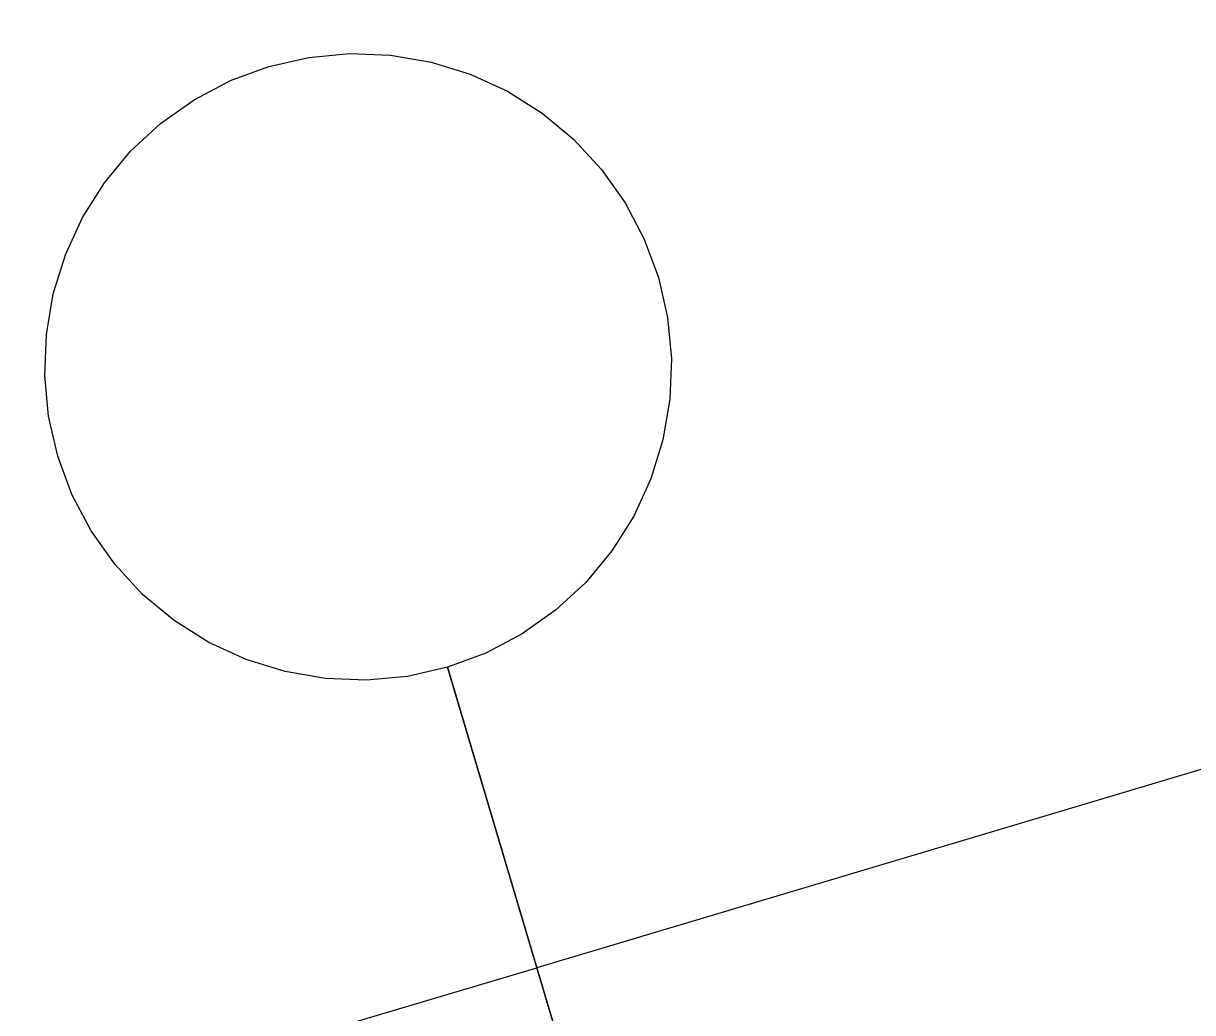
# Model space of a CAD drawing. Extents: x 6540402 to 6566579, y 5525343 to 5532423.
# Drawn here: x 6562564.328 to 6562565.26, y 5529667.193 to 5529667.982 of the extents above; entities that cross this region are included whole.
import ezdxf

# ---------------------------------------------------------------- set-up
doc = ezdxf.new("R2010")
doc.units = 0
doc.layers.add('IR_ps_geometria', color=7, linetype='Continuous')
doc.layers.add('TOR_PS_T-tory projektowane', color=7, linetype='Continuous')

msp = doc.modelspace()

# ---------------------------------------------------------------- linework, layer by layer
at = {"layer": 'IR_ps_geometria'}
msp.add_lwpolyline([(6562564.80828, 5529666.98956), (6562564.66583, 5529667.46884), (6562564.63394, 5529667.46159), (6562564.60138, 5529667.45857), (6562564.5687, 5529667.45982), (6562564.53647, 5529667.46533), (6562564.50523, 5529667.475), (6562564.47552, 5529667.48866), (6562564.44784, 5529667.50609), (6562564.42268, 5529667.52698), (6562564.40046, 5529667.55097), (6562564.38156, 5529667.57766), (6562564.36631, 5529667.60658), (6562564.35496, 5529667.63725), (6562564.34772, 5529667.66914), (6562564.34469, 5529667.7017), (6562564.34595, 5529667.73438), (6562564.35146, 5529667.76661), (6562564.36112, 5529667.79785), (6562564.37479, 5529667.82756), (6562564.39221, 5529667.85524), (6562564.4131, 5529667.8804), (6562564.43709, 5529667.90262), (6562564.46378, 5529667.92152), (6562564.49271, 5529667.93677), (6562564.52338, 5529667.94812), (6562564.55527, 5529667.95536), (6562564.58783, 5529667.95839), (6562564.6205, 5529667.95713), (6562564.65274, 5529667.95162), (6562564.68398, 5529667.94196), (6562564.71369, 5529667.92829), (6562564.74136, 5529667.91087), (6562564.76652, 5529667.88998), (6562564.78874, 5529667.86599), (6562564.80764, 5529667.8393), (6562564.82289, 5529667.81037), (6562564.83424, 5529667.7797), (6562564.84149, 5529667.74782), (6562564.84451, 5529667.71525), (6562564.84326, 5529667.68258), (6562564.83775, 5529667.65034), (6562564.82808, 5529667.6191), (6562564.81442, 5529667.58939), (6562564.79699, 5529667.56172), (6562564.77611, 5529667.53656), (6562564.75211, 5529667.51434), (6562564.72542, 5529667.49544), (6562564.6965, 5529667.48019), (6562564.66583, 5529667.46884), (6562564.73705, 5529667.2292), (6562564.80828, 5529666.98956)], dxfattribs=at)
msp.add_lwpolyline([(6562564.80828, 5529666.98956), (6562564.66583, 5529667.46884), (6562564.63394, 5529667.46159), (6562564.60138, 5529667.45857), (6562564.5687, 5529667.45982), (6562564.53647, 5529667.46533), (6562564.50523, 5529667.475), (6562564.47552, 5529667.48866), (6562564.44784, 5529667.50609), (6562564.42268, 5529667.52698), (6562564.40046, 5529667.55097), (6562564.38156, 5529667.57766), (6562564.36631, 5529667.60658), (6562564.35496, 5529667.63725), (6562564.34772, 5529667.66914), (6562564.34469, 5529667.7017), (6562564.34595, 5529667.73438), (6562564.35146, 5529667.76661), (6562564.36112, 5529667.79785), (6562564.37479, 5529667.82756), (6562564.39221, 5529667.85524), (6562564.4131, 5529667.8804), (6562564.43709, 5529667.90262), (6562564.46378, 5529667.92152), (6562564.49271, 5529667.93677), (6562564.52338, 5529667.94812), (6562564.55527, 5529667.95536), (6562564.58783, 5529667.95839), (6562564.6205, 5529667.95713), (6562564.65274, 5529667.95162), (6562564.68398, 5529667.94196), (6562564.71369, 5529667.92829), (6562564.74136, 5529667.91087), (6562564.76652, 5529667.88998), (6562564.78874, 5529667.86599), (6562564.80764, 5529667.8393), (6562564.82289, 5529667.81037), (6562564.83424, 5529667.7797), (6562564.84149, 5529667.74782), (6562564.84451, 5529667.71525), (6562564.84326, 5529667.68258), (6562564.83775, 5529667.65034), (6562564.82808, 5529667.6191), (6562564.81442, 5529667.58939), (6562564.79699, 5529667.56172), (6562564.77611, 5529667.53656), (6562564.75211, 5529667.51434), (6562564.72542, 5529667.49544), (6562564.6965, 5529667.48019), (6562564.66583, 5529667.46884), (6562564.73705, 5529667.2292), (6562564.80828, 5529666.98956)], dxfattribs=at)
msp.add_lwpolyline([(6562564.80828, 5529666.98956), (6562564.66583, 5529667.46884), (6562564.63394, 5529667.46159), (6562564.60138, 5529667.45857), (6562564.5687, 5529667.45982), (6562564.53647, 5529667.46533), (6562564.50523, 5529667.475), (6562564.47552, 5529667.48866), (6562564.44784, 5529667.50609), (6562564.42268, 5529667.52698), (6562564.40046, 5529667.55097), (6562564.38156, 5529667.57766), (6562564.36631, 5529667.60658), (6562564.35496, 5529667.63725), (6562564.34772, 5529667.66914), (6562564.34469, 5529667.7017), (6562564.34595, 5529667.73438), (6562564.35146, 5529667.76661), (6562564.36112, 5529667.79785), (6562564.37479, 5529667.82756), (6562564.39221, 5529667.85524), (6562564.4131, 5529667.8804), (6562564.43709, 5529667.90262), (6562564.46378, 5529667.92152), (6562564.49271, 5529667.93677), (6562564.52338, 5529667.94812), (6562564.55527, 5529667.95536), (6562564.58783, 5529667.95839), (6562564.6205, 5529667.95713), (6562564.65274, 5529667.95162), (6562564.68398, 5529667.94196), (6562564.71369, 5529667.92829), (6562564.74136, 5529667.91087), (6562564.76652, 5529667.88998), (6562564.78874, 5529667.86599), (6562564.80764, 5529667.8393), (6562564.82289, 5529667.81037), (6562564.83424, 5529667.7797), (6562564.84149, 5529667.74782), (6562564.84451, 5529667.71525), (6562564.84326, 5529667.68258), (6562564.83775, 5529667.65034), (6562564.82808, 5529667.6191), (6562564.81442, 5529667.58939), (6562564.79699, 5529667.56172), (6562564.77611, 5529667.53656), (6562564.75211, 5529667.51434), (6562564.72542, 5529667.49544), (6562564.6965, 5529667.48019), (6562564.66583, 5529667.46884), (6562564.73705, 5529667.2292), (6562564.80828, 5529666.98956)], dxfattribs=at)
msp.add_lwpolyline([(6562564.80828, 5529666.98956), (6562564.66583, 5529667.46884), (6562564.63394, 5529667.46159), (6562564.60138, 5529667.45857), (6562564.5687, 5529667.45982), (6562564.53647, 5529667.46533), (6562564.50523, 5529667.475), (6562564.47552, 5529667.48866), (6562564.44784, 5529667.50609), (6562564.42268, 5529667.52698), (6562564.40046, 5529667.55097), (6562564.38156, 5529667.57766), (6562564.36631, 5529667.60658), (6562564.35496, 5529667.63725), (6562564.34772, 5529667.66914), (6562564.34469, 5529667.7017), (6562564.34595, 5529667.73438), (6562564.35146, 5529667.76661), (6562564.36112, 5529667.79785), (6562564.37479, 5529667.82756), (6562564.39221, 5529667.85524), (6562564.4131, 5529667.8804), (6562564.43709, 5529667.90262), (6562564.46378, 5529667.92152), (6562564.49271, 5529667.93677), (6562564.52338, 5529667.94812), (6562564.55527, 5529667.95536), (6562564.58783, 5529667.95839), (6562564.6205, 5529667.95713), (6562564.65274, 5529667.95162), (6562564.68398, 5529667.94196), (6562564.71369, 5529667.92829), (6562564.74136, 5529667.91087), (6562564.76652, 5529667.88998), (6562564.78874, 5529667.86599), (6562564.80764, 5529667.8393), (6562564.82289, 5529667.81037), (6562564.83424, 5529667.7797), (6562564.84149, 5529667.74782), (6562564.84451, 5529667.71525), (6562564.84326, 5529667.68258), (6562564.83775, 5529667.65034), (6562564.82808, 5529667.6191), (6562564.81442, 5529667.58939), (6562564.79699, 5529667.56172), (6562564.77611, 5529667.53656), (6562564.75211, 5529667.51434), (6562564.72542, 5529667.49544), (6562564.6965, 5529667.48019), (6562564.66583, 5529667.46884), (6562564.73705, 5529667.2292), (6562564.80828, 5529666.98956)], dxfattribs=at)
msp.add_lwpolyline([(6562564.80828, 5529666.98956), (6562564.66583, 5529667.46884), (6562564.63394, 5529667.46159), (6562564.60138, 5529667.45857), (6562564.5687, 5529667.45982), (6562564.53647, 5529667.46533), (6562564.50523, 5529667.475), (6562564.47552, 5529667.48866), (6562564.44784, 5529667.50609), (6562564.42268, 5529667.52698), (6562564.40046, 5529667.55097), (6562564.38156, 5529667.57766), (6562564.36631, 5529667.60658), (6562564.35496, 5529667.63725), (6562564.34772, 5529667.66914), (6562564.34469, 5529667.7017), (6562564.34595, 5529667.73438), (6562564.35146, 5529667.76661), (6562564.36112, 5529667.79785), (6562564.37479, 5529667.82756), (6562564.39221, 5529667.85524), (6562564.4131, 5529667.8804), (6562564.43709, 5529667.90262), (6562564.46378, 5529667.92152), (6562564.49271, 5529667.93677), (6562564.52338, 5529667.94812), (6562564.55527, 5529667.95536), (6562564.58783, 5529667.95839), (6562564.6205, 5529667.95713), (6562564.65274, 5529667.95162), (6562564.68398, 5529667.94196), (6562564.71369, 5529667.92829), (6562564.74136, 5529667.91087), (6562564.76652, 5529667.88998), (6562564.78874, 5529667.86599), (6562564.80764, 5529667.8393), (6562564.82289, 5529667.81037), (6562564.83424, 5529667.7797), (6562564.84149, 5529667.74782), (6562564.84451, 5529667.71525), (6562564.84326, 5529667.68258), (6562564.83775, 5529667.65034), (6562564.82808, 5529667.6191), (6562564.81442, 5529667.58939), (6562564.79699, 5529667.56172), (6562564.77611, 5529667.53656), (6562564.75211, 5529667.51434), (6562564.72542, 5529667.49544), (6562564.6965, 5529667.48019), (6562564.66583, 5529667.46884), (6562564.73705, 5529667.2292), (6562564.80828, 5529666.98956)], dxfattribs=at)
msp.add_lwpolyline([(6562564.80828, 5529666.98956), (6562564.66583, 5529667.46884), (6562564.63394, 5529667.46159), (6562564.60138, 5529667.45857), (6562564.5687, 5529667.45982), (6562564.53647, 5529667.46533), (6562564.50523, 5529667.475), (6562564.47552, 5529667.48866), (6562564.44784, 5529667.50609), (6562564.42268, 5529667.52698), (6562564.40046, 5529667.55097), (6562564.38156, 5529667.57766), (6562564.36631, 5529667.60658), (6562564.35496, 5529667.63725), (6562564.34772, 5529667.66914), (6562564.34469, 5529667.7017), (6562564.34595, 5529667.73438), (6562564.35146, 5529667.76661), (6562564.36112, 5529667.79785), (6562564.37479, 5529667.82756), (6562564.39221, 5529667.85524), (6562564.4131, 5529667.8804), (6562564.43709, 5529667.90262), (6562564.46378, 5529667.92152), (6562564.49271, 5529667.93677), (6562564.52338, 5529667.94812), (6562564.55527, 5529667.95536), (6562564.58783, 5529667.95839), (6562564.6205, 5529667.95713), (6562564.65274, 5529667.95162), (6562564.68398, 5529667.94196), (6562564.71369, 5529667.92829), (6562564.74136, 5529667.91087), (6562564.76652, 5529667.88998), (6562564.78874, 5529667.86599), (6562564.80764, 5529667.8393), (6562564.82289, 5529667.81037), (6562564.83424, 5529667.7797), (6562564.84149, 5529667.74782), (6562564.84451, 5529667.71525), (6562564.84326, 5529667.68258), (6562564.83775, 5529667.65034), (6562564.82808, 5529667.6191), (6562564.81442, 5529667.58939), (6562564.79699, 5529667.56172), (6562564.77611, 5529667.53656), (6562564.75211, 5529667.51434), (6562564.72542, 5529667.49544), (6562564.6965, 5529667.48019), (6562564.66583, 5529667.46884), (6562564.73705, 5529667.2292), (6562564.80828, 5529666.98956)], dxfattribs=at)
msp.add_lwpolyline([(6562564.80828, 5529666.98956), (6562564.66583, 5529667.46884), (6562564.63394, 5529667.46159), (6562564.60138, 5529667.45857), (6562564.5687, 5529667.45982), (6562564.53647, 5529667.46533), (6562564.50523, 5529667.475), (6562564.47552, 5529667.48866), (6562564.44784, 5529667.50609), (6562564.42268, 5529667.52698), (6562564.40046, 5529667.55097), (6562564.38156, 5529667.57766), (6562564.36631, 5529667.60658), (6562564.35496, 5529667.63725), (6562564.34772, 5529667.66914), (6562564.34469, 5529667.7017), (6562564.34595, 5529667.73438), (6562564.35146, 5529667.76661), (6562564.36112, 5529667.79785), (6562564.37479, 5529667.82756), (6562564.39221, 5529667.85524), (6562564.4131, 5529667.8804), (6562564.43709, 5529667.90262), (6562564.46378, 5529667.92152), (6562564.49271, 5529667.93677), (6562564.52338, 5529667.94812), (6562564.55527, 5529667.95536), (6562564.58783, 5529667.95839), (6562564.6205, 5529667.95713), (6562564.65274, 5529667.95162), (6562564.68398, 5529667.94196), (6562564.71369, 5529667.92829), (6562564.74136, 5529667.91087), (6562564.76652, 5529667.88998), (6562564.78874, 5529667.86599), (6562564.80764, 5529667.8393), (6562564.82289, 5529667.81037), (6562564.83424, 5529667.7797), (6562564.84149, 5529667.74782), (6562564.84451, 5529667.71525), (6562564.84326, 5529667.68258), (6562564.83775, 5529667.65034), (6562564.82808, 5529667.6191), (6562564.81442, 5529667.58939), (6562564.79699, 5529667.56172), (6562564.77611, 5529667.53656), (6562564.75211, 5529667.51434), (6562564.72542, 5529667.49544), (6562564.6965, 5529667.48019), (6562564.66583, 5529667.46884), (6562564.73705, 5529667.2292), (6562564.80828, 5529666.98956)], dxfattribs=at)
msp.add_lwpolyline([(6562564.80828, 5529666.98956), (6562564.66583, 5529667.46884), (6562564.63394, 5529667.46159), (6562564.60138, 5529667.45857), (6562564.5687, 5529667.45982), (6562564.53647, 5529667.46533), (6562564.50523, 5529667.475), (6562564.47552, 5529667.48866), (6562564.44784, 5529667.50609), (6562564.42268, 5529667.52698), (6562564.40046, 5529667.55097), (6562564.38156, 5529667.57766), (6562564.36631, 5529667.60658), (6562564.35496, 5529667.63725), (6562564.34772, 5529667.66914), (6562564.34469, 5529667.7017), (6562564.34595, 5529667.73438), (6562564.35146, 5529667.76661), (6562564.36112, 5529667.79785), (6562564.37479, 5529667.82756), (6562564.39221, 5529667.85524), (6562564.4131, 5529667.8804), (6562564.43709, 5529667.90262), (6562564.46378, 5529667.92152), (6562564.49271, 5529667.93677), (6562564.52338, 5529667.94812), (6562564.55527, 5529667.95536), (6562564.58783, 5529667.95839), (6562564.6205, 5529667.95713), (6562564.65274, 5529667.95162), (6562564.68398, 5529667.94196), (6562564.71369, 5529667.92829), (6562564.74136, 5529667.91087), (6562564.76652, 5529667.88998), (6562564.78874, 5529667.86599), (6562564.80764, 5529667.8393), (6562564.82289, 5529667.81037), (6562564.83424, 5529667.7797), (6562564.84149, 5529667.74782), (6562564.84451, 5529667.71525), (6562564.84326, 5529667.68258), (6562564.83775, 5529667.65034), (6562564.82808, 5529667.6191), (6562564.81442, 5529667.58939), (6562564.79699, 5529667.56172), (6562564.77611, 5529667.53656), (6562564.75211, 5529667.51434), (6562564.72542, 5529667.49544), (6562564.6965, 5529667.48019), (6562564.66583, 5529667.46884), (6562564.73705, 5529667.2292), (6562564.80828, 5529666.98956)], dxfattribs=at)
msp.add_lwpolyline([(6562564.80828, 5529666.98956), (6562564.66583, 5529667.46884), (6562564.63394, 5529667.46159), (6562564.60138, 5529667.45857), (6562564.5687, 5529667.45982), (6562564.53647, 5529667.46533), (6562564.50523, 5529667.475), (6562564.47552, 5529667.48866), (6562564.44784, 5529667.50609), (6562564.42268, 5529667.52698), (6562564.40046, 5529667.55097), (6562564.38156, 5529667.57766), (6562564.36631, 5529667.60658), (6562564.35496, 5529667.63725), (6562564.34772, 5529667.66914), (6562564.34469, 5529667.7017), (6562564.34595, 5529667.73438), (6562564.35146, 5529667.76661), (6562564.36112, 5529667.79785), (6562564.37479, 5529667.82756), (6562564.39221, 5529667.85524), (6562564.4131, 5529667.8804), (6562564.43709, 5529667.90262), (6562564.46378, 5529667.92152), (6562564.49271, 5529667.93677), (6562564.52338, 5529667.94812), (6562564.55527, 5529667.95536), (6562564.58783, 5529667.95839), (6562564.6205, 5529667.95713), (6562564.65274, 5529667.95162), (6562564.68398, 5529667.94196), (6562564.71369, 5529667.92829), (6562564.74136, 5529667.91087), (6562564.76652, 5529667.88998), (6562564.78874, 5529667.86599), (6562564.80764, 5529667.8393), (6562564.82289, 5529667.81037), (6562564.83424, 5529667.7797), (6562564.84149, 5529667.74782), (6562564.84451, 5529667.71525), (6562564.84326, 5529667.68258), (6562564.83775, 5529667.65034), (6562564.82808, 5529667.6191), (6562564.81442, 5529667.58939), (6562564.79699, 5529667.56172), (6562564.77611, 5529667.53656), (6562564.75211, 5529667.51434), (6562564.72542, 5529667.49544), (6562564.6965, 5529667.48019), (6562564.66583, 5529667.46884), (6562564.73705, 5529667.2292), (6562564.80828, 5529666.98956)], dxfattribs=at)
msp.add_lwpolyline([(6562564.80828, 5529666.98956), (6562564.66583, 5529667.46884), (6562564.63394, 5529667.46159), (6562564.60138, 5529667.45857), (6562564.5687, 5529667.45982), (6562564.53647, 5529667.46533), (6562564.50523, 5529667.475), (6562564.47552, 5529667.48866), (6562564.44784, 5529667.50609), (6562564.42268, 5529667.52698), (6562564.40046, 5529667.55097), (6562564.38156, 5529667.57766), (6562564.36631, 5529667.60658), (6562564.35496, 5529667.63725), (6562564.34772, 5529667.66914), (6562564.34469, 5529667.7017), (6562564.34595, 5529667.73438), (6562564.35146, 5529667.76661), (6562564.36112, 5529667.79785), (6562564.37479, 5529667.82756), (6562564.39221, 5529667.85524), (6562564.4131, 5529667.8804), (6562564.43709, 5529667.90262), (6562564.46378, 5529667.92152), (6562564.49271, 5529667.93677), (6562564.52338, 5529667.94812), (6562564.55527, 5529667.95536), (6562564.58783, 5529667.95839), (6562564.6205, 5529667.95713), (6562564.65274, 5529667.95162), (6562564.68398, 5529667.94196), (6562564.71369, 5529667.92829), (6562564.74136, 5529667.91087), (6562564.76652, 5529667.88998), (6562564.78874, 5529667.86599), (6562564.80764, 5529667.8393), (6562564.82289, 5529667.81037), (6562564.83424, 5529667.7797), (6562564.84149, 5529667.74782), (6562564.84451, 5529667.71525), (6562564.84326, 5529667.68258), (6562564.83775, 5529667.65034), (6562564.82808, 5529667.6191), (6562564.81442, 5529667.58939), (6562564.79699, 5529667.56172), (6562564.77611, 5529667.53656), (6562564.75211, 5529667.51434), (6562564.72542, 5529667.49544), (6562564.6965, 5529667.48019), (6562564.66583, 5529667.46884), (6562564.73705, 5529667.2292), (6562564.80828, 5529666.98956)], dxfattribs=at)
msp.add_lwpolyline([(6562564.80828, 5529666.98956), (6562564.66583, 5529667.46884), (6562564.63394, 5529667.46159), (6562564.60138, 5529667.45857), (6562564.5687, 5529667.45982), (6562564.53647, 5529667.46533), (6562564.50523, 5529667.475), (6562564.47552, 5529667.48866), (6562564.44784, 5529667.50609), (6562564.42268, 5529667.52698), (6562564.40046, 5529667.55097), (6562564.38156, 5529667.57766), (6562564.36631, 5529667.60658), (6562564.35496, 5529667.63725), (6562564.34772, 5529667.66914), (6562564.34469, 5529667.7017), (6562564.34595, 5529667.73438), (6562564.35146, 5529667.76661), (6562564.36112, 5529667.79785), (6562564.37479, 5529667.82756), (6562564.39221, 5529667.85524), (6562564.4131, 5529667.8804), (6562564.43709, 5529667.90262), (6562564.46378, 5529667.92152), (6562564.49271, 5529667.93677), (6562564.52338, 5529667.94812), (6562564.55527, 5529667.95536), (6562564.58783, 5529667.95839), (6562564.6205, 5529667.95713), (6562564.65274, 5529667.95162), (6562564.68398, 5529667.94196), (6562564.71369, 5529667.92829), (6562564.74136, 5529667.91087), (6562564.76652, 5529667.88998), (6562564.78874, 5529667.86599), (6562564.80764, 5529667.8393), (6562564.82289, 5529667.81037), (6562564.83424, 5529667.7797), (6562564.84149, 5529667.74782), (6562564.84451, 5529667.71525), (6562564.84326, 5529667.68258), (6562564.83775, 5529667.65034), (6562564.82808, 5529667.6191), (6562564.81442, 5529667.58939), (6562564.79699, 5529667.56172), (6562564.77611, 5529667.53656), (6562564.75211, 5529667.51434), (6562564.72542, 5529667.49544), (6562564.6965, 5529667.48019), (6562564.66583, 5529667.46884), (6562564.73705, 5529667.2292), (6562564.80828, 5529666.98956)], dxfattribs=at)
msp.add_lwpolyline([(6562564.80828, 5529666.98956), (6562564.66583, 5529667.46884), (6562564.63394, 5529667.46159), (6562564.60138, 5529667.45857), (6562564.5687, 5529667.45982), (6562564.53647, 5529667.46533), (6562564.50523, 5529667.475), (6562564.47552, 5529667.48866), (6562564.44784, 5529667.50609), (6562564.42268, 5529667.52698), (6562564.40046, 5529667.55097), (6562564.38156, 5529667.57766), (6562564.36631, 5529667.60658), (6562564.35496, 5529667.63725), (6562564.34772, 5529667.66914), (6562564.34469, 5529667.7017), (6562564.34595, 5529667.73438), (6562564.35146, 5529667.76661), (6562564.36112, 5529667.79785), (6562564.37479, 5529667.82756), (6562564.39221, 5529667.85524), (6562564.4131, 5529667.8804), (6562564.43709, 5529667.90262), (6562564.46378, 5529667.92152), (6562564.49271, 5529667.93677), (6562564.52338, 5529667.94812), (6562564.55527, 5529667.95536), (6562564.58783, 5529667.95839), (6562564.6205, 5529667.95713), (6562564.65274, 5529667.95162), (6562564.68398, 5529667.94196), (6562564.71369, 5529667.92829), (6562564.74136, 5529667.91087), (6562564.76652, 5529667.88998), (6562564.78874, 5529667.86599), (6562564.80764, 5529667.8393), (6562564.82289, 5529667.81037), (6562564.83424, 5529667.7797), (6562564.84149, 5529667.74782), (6562564.84451, 5529667.71525), (6562564.84326, 5529667.68258), (6562564.83775, 5529667.65034), (6562564.82808, 5529667.6191), (6562564.81442, 5529667.58939), (6562564.79699, 5529667.56172), (6562564.77611, 5529667.53656), (6562564.75211, 5529667.51434), (6562564.72542, 5529667.49544), (6562564.6965, 5529667.48019), (6562564.66583, 5529667.46884), (6562564.73705, 5529667.2292), (6562564.80828, 5529666.98956)], dxfattribs=at)
msp.add_lwpolyline([(6562564.80828, 5529666.98956), (6562564.66583, 5529667.46884), (6562564.63394, 5529667.46159), (6562564.60138, 5529667.45857), (6562564.5687, 5529667.45982), (6562564.53647, 5529667.46533), (6562564.50523, 5529667.475), (6562564.47552, 5529667.48866), (6562564.44784, 5529667.50609), (6562564.42268, 5529667.52698), (6562564.40046, 5529667.55097), (6562564.38156, 5529667.57766), (6562564.36631, 5529667.60658), (6562564.35496, 5529667.63725), (6562564.34772, 5529667.66914), (6562564.34469, 5529667.7017), (6562564.34595, 5529667.73438), (6562564.35146, 5529667.76661), (6562564.36112, 5529667.79785), (6562564.37479, 5529667.82756), (6562564.39221, 5529667.85524), (6562564.4131, 5529667.8804), (6562564.43709, 5529667.90262), (6562564.46378, 5529667.92152), (6562564.49271, 5529667.93677), (6562564.52338, 5529667.94812), (6562564.55527, 5529667.95536), (6562564.58783, 5529667.95839), (6562564.6205, 5529667.95713), (6562564.65274, 5529667.95162), (6562564.68398, 5529667.94196), (6562564.71369, 5529667.92829), (6562564.74136, 5529667.91087), (6562564.76652, 5529667.88998), (6562564.78874, 5529667.86599), (6562564.80764, 5529667.8393), (6562564.82289, 5529667.81037), (6562564.83424, 5529667.7797), (6562564.84149, 5529667.74782), (6562564.84451, 5529667.71525), (6562564.84326, 5529667.68258), (6562564.83775, 5529667.65034), (6562564.82808, 5529667.6191), (6562564.81442, 5529667.58939), (6562564.79699, 5529667.56172), (6562564.77611, 5529667.53656), (6562564.75211, 5529667.51434), (6562564.72542, 5529667.49544), (6562564.6965, 5529667.48019), (6562564.66583, 5529667.46884), (6562564.73705, 5529667.2292), (6562564.80828, 5529666.98956)], dxfattribs=at)
msp.add_lwpolyline([(6562564.80828, 5529666.98956), (6562564.66583, 5529667.46884), (6562564.63394, 5529667.46159), (6562564.60138, 5529667.45857), (6562564.5687, 5529667.45982), (6562564.53647, 5529667.46533), (6562564.50523, 5529667.475), (6562564.47552, 5529667.48866), (6562564.44784, 5529667.50609), (6562564.42268, 5529667.52698), (6562564.40046, 5529667.55097), (6562564.38156, 5529667.57766), (6562564.36631, 5529667.60658), (6562564.35496, 5529667.63725), (6562564.34772, 5529667.66914), (6562564.34469, 5529667.7017), (6562564.34595, 5529667.73438), (6562564.35146, 5529667.76661), (6562564.36112, 5529667.79785), (6562564.37479, 5529667.82756), (6562564.39221, 5529667.85524), (6562564.4131, 5529667.8804), (6562564.43709, 5529667.90262), (6562564.46378, 5529667.92152), (6562564.49271, 5529667.93677), (6562564.52338, 5529667.94812), (6562564.55527, 5529667.95536), (6562564.58783, 5529667.95839), (6562564.6205, 5529667.95713), (6562564.65274, 5529667.95162), (6562564.68398, 5529667.94196), (6562564.71369, 5529667.92829), (6562564.74136, 5529667.91087), (6562564.76652, 5529667.88998), (6562564.78874, 5529667.86599), (6562564.80764, 5529667.8393), (6562564.82289, 5529667.81037), (6562564.83424, 5529667.7797), (6562564.84149, 5529667.74782), (6562564.84451, 5529667.71525), (6562564.84326, 5529667.68258), (6562564.83775, 5529667.65034), (6562564.82808, 5529667.6191), (6562564.81442, 5529667.58939), (6562564.79699, 5529667.56172), (6562564.77611, 5529667.53656), (6562564.75211, 5529667.51434), (6562564.72542, 5529667.49544), (6562564.6965, 5529667.48019), (6562564.66583, 5529667.46884), (6562564.73705, 5529667.2292), (6562564.80828, 5529666.98956)], dxfattribs=at)
at = {"layer": 'TOR_PS_T-tory projektowane'}
msp.add_lwpolyline([(6562603.00232, 5529678.88061), (6562598.75485, 5529677.572), (6562594.50711, 5529676.26446), (6562590.25872, 5529674.95901), (6562586.00937, 5529673.65671), (6562581.75873, 5529672.35861), (6562577.50649, 5529671.06575), (6562573.25235, 5529669.7792), (6562568.99598, 5529668.5), (6562564.73705, 5529667.2292)], dxfattribs=at)
msp.add_arc((6561994.93203, 5531584.34219), 2000, 281.30619685, 286.55302127, dxfattribs=at)

doc.saveas('drawing.dxf')
